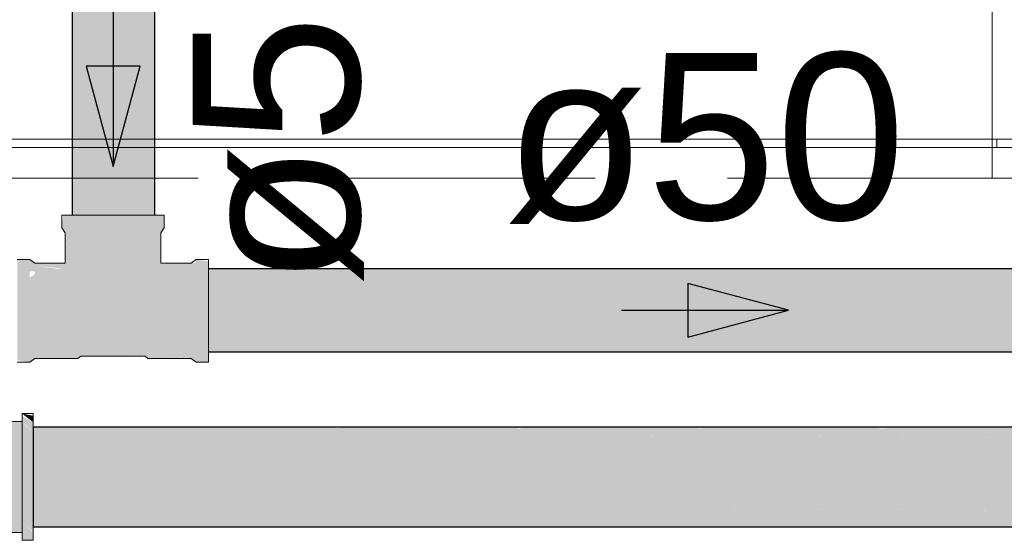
# Model space of a CAD drawing. Header units: millimetres. Extents: x 567 to 934, y -1 to 364.
# Tile 419 of 656: x 755.355 to 756.537, y 43.004 to 43.629. Entities that reach past the tile are written whole.
import ezdxf

# ---------------------------------------------------------------- set-up
doc = ezdxf.new("R2010")
doc.units = ezdxf.units.MM
doc.header["$MEASUREMENT"] = 0
doc.linetypes.add('HIDDEN2', pattern=[0.47625, 0.3175, -0.15875])
doc.linetypes.add('NULL', pattern=[0])
for name, color, linetype, lineweight in [('AF-Condutos', 140, 'Continuous', 25), ('AF-Conexões', 152, 'Continuous', 18), ('AF-Sentido conduto', 140, 'Continuous', 30), ('AF-Textos conduto', 7, 'Continuous', 9), ('DI-Detalhes', 1, 'HIDDEN2', 9)]:
    doc.layers.add(name, color=color, linetype=linetype, lineweight=lineweight)
doc.layers.add('ARQ FINA', color=8, linetype='Continuous')
doc.styles.add('Arial', font='arial.ttf')

msp = doc.modelspace()

# ---------------------------------------------------------------- hatches: boundary and pattern name
at = {"layer": 'AF-Condutos', "linetype": 'Continuous'}
for points in [[(755.5174, 43.3943), (755.5174, 43.719), (755.4185, 43.719), (755.4185, 43.3943)], [(755.5821, 43.3298), (755.5821, 43.3232), (756.7988, 43.3235), (756.7988, 43.3299)], [(756.7988, 43.3299), (755.5821, 43.3299), (755.5821, 43.3298)], [(755.5821, 43.3232), (755.5821, 43.2902), (756.7988, 43.2906), (756.7988, 43.3235)], [(756.7988, 43.2305), (756.7988, 43.2906), (755.5821, 43.2902), (755.5821, 43.2304)], [(755.5821, 43.2304), (756.7988, 43.2304), (756.7988, 43.2305)], [(755.3714, 43.1321), (759.5474, 43.1321), (755.3714, 43.1398)], [(755.3714, 43.1398), (759.5274, 43.1322), (759.5274, 43.1398)], [(755.3714, 43.1154), (759.5474, 43.1154), (755.3714, 43.1321)], [(755.3714, 43.1321), (759.5274, 43.1155), (759.5274, 43.1321)], [(755.3714, 43.0926), (759.5474, 43.0926), (755.3714, 43.1154)], [(755.3714, 43.1154), (759.5274, 43.0927), (759.5274, 43.1154)], [(755.3714, 43.0926), (759.5274, 43.0678), (759.5274, 43.0926)], [(755.3714, 43.0677), (759.5474, 43.0677), (755.3714, 43.0926)], [(755.3714, 43.0677), (759.5274, 43.045), (759.5274, 43.0677)], [(755.3714, 43.0449), (759.5474, 43.0449), (755.3714, 43.0677)], [(755.3714, 43.0449), (759.5274, 43.0283), (759.5274, 43.0449)], [(755.3714, 43.0282), (759.5474, 43.0282), (755.3714, 43.0449)], [(755.3714, 43.0282), (759.5274, 43.0205), (759.5274, 43.0282)], [(755.3714, 43.0205), (759.5474, 43.0205), (755.3714, 43.0282)]]:
    msp.add_hatch(color=151, dxfattribs=at).paths.add_polyline_path(points)
at = {"layer": 'AF-Conexões', "linetype": 'Continuous'}
for points in [[(755.4068, 43.3303), (755.3735, 43.3284), (755.3735, 43.3234), (755.3525, 43.3103), (755.3525, 43.2201), (755.3675, 43.218), (755.3735, 43.2222), (755.4253, 43.2222), (755.4287, 43.2267), (755.4673, 43.2252), (755.5043, 43.2267), (755.5093, 43.2222), (755.5588, 43.2239), (755.5671, 43.218), (755.5821, 43.218), (755.5821, 43.3389), (755.5671, 43.341), (755.5671, 43.3373), (755.5246, 43.3357), (755.5246, 43.3733), (755.5288, 43.3793), (755.5288, 43.3943), (755.4079, 43.3943), (755.4058, 43.3793), (755.4118, 43.3708), (755.41, 43.3368), (755.3735, 43.3368), (755.3675, 43.341), (755.3525, 43.341), (755.3525, 43.3103), (755.3675, 43.3184), (755.3675, 43.3266), (755.4043, 43.3296), (755.3735, 43.3334)], [(755.41, 43.3733), (755.41, 43.3368), (755.4118, 43.3733)], [(755.4287, 43.2267), (755.4287, 43.2252), (755.4673, 43.2252)], [(755.5059, 43.2252), (755.5059, 43.2267), (755.4673, 43.2252)], [(755.5611, 43.2222), (755.5611, 43.2239), (755.5093, 43.2222)], [(755.3714, 43.1536), (755.3582, 43.1562), (755.3714, 43.146)], [(755.302, 43.1468), (755.2972, 43.1378), (755.3582, 43.1378), (755.3582, 43.1468)], [(755.3582, 43.1536), (755.3582, 43.1468), (755.3714, 43.1339), (755.3714, 43.146)], [(755.3714, 43.0143), (755.3714, 43.1339), (755.3582, 43.146), (755.3582, 43.0264)], [(755.2972, 43.0158), (755.3582, 43.0225), (755.3582, 43.1378), (755.2972, 43.1378)], [(755.3582, 43.0042), (755.3714, 43.0042), (755.3714, 43.0136), (755.3582, 43.0264)], [(755.2972, 43.0136), (755.3582, 43.0136), (755.3582, 43.0225), (755.2972, 43.0158)]]:
    msp.add_hatch(color=161, dxfattribs=at).paths.add_polyline_path(points)

# ---------------------------------------------------------------- linework, layer by layer
at = {"layer": 'AF-Condutos'}
for p, q in [((755.4185, 43.6605), (755.4185, 43.3943)), ((755.5174, 43.3943), (755.5174, 43.6605)), ((756.7988, 43.3299), (755.5821, 43.3299)), ((755.5821, 43.2304), (756.7988, 43.2304)), ((755.3714, 43.1398), (755.3714, 43.1321)), ((759.5274, 43.1398), (755.3714, 43.1398)), ((755.3714, 43.1321), (755.3714, 43.1154)), ((755.3714, 43.1154), (755.3714, 43.0926)), ((755.3714, 43.0926), (755.3714, 43.0677)), ((755.3714, 43.0677), (755.3714, 43.0449)), ((755.3714, 43.0449), (755.3714, 43.0282)), ((755.3714, 43.0282), (755.3714, 43.0205)), ((755.3714, 43.0205), (759.5474, 43.0205))]:
    msp.add_line(p, q, dxfattribs=at)
at = {"layer": 'AF-Conexões'}
for p, q in [((755.4058, 43.3943), (755.4058, 43.3793)), ((755.4079, 43.3943), (755.4058, 43.3943)), ((755.4141, 43.3943), (755.4079, 43.3943)), ((755.4185, 43.3943), (755.4141, 43.3943)), ((755.4239, 43.3943), (755.4185, 43.3943)), ((755.4366, 43.3943), (755.4239, 43.3943)), ((755.4514, 43.3943), (755.4366, 43.3943)), ((755.4673, 43.3943), (755.4514, 43.3943)), ((755.4833, 43.3943), (755.4673, 43.3943)), ((755.4981, 43.3943), (755.4833, 43.3943)), ((755.5108, 43.3943), (755.4981, 43.3943)), ((755.5174, 43.3943), (755.5108, 43.3943)), ((755.5206, 43.3943), (755.5174, 43.3943)), ((755.5267, 43.3943), (755.5206, 43.3943)), ((755.5288, 43.3943), (755.5267, 43.3943)), ((755.5288, 43.3793), (755.5288, 43.3943)), ((755.4058, 43.3793), (755.41, 43.3733)), ((755.5246, 43.3733), (755.5288, 43.3793)), ((755.41, 43.3733), (755.41, 43.3368)), ((755.5246, 43.3368), (755.5246, 43.3733)), ((755.3675, 43.341), (755.3525, 43.341)), ((755.3735, 43.3368), (755.3675, 43.341)), ((755.41, 43.3368), (755.3735, 43.3368)), ((755.5611, 43.3368), (755.5246, 43.3368)), ((755.5671, 43.341), (755.5611, 43.3368)), ((755.5821, 43.341), (755.5671, 43.341)), ((755.5821, 43.3389), (755.5821, 43.341)), ((755.5821, 43.3328), (755.5821, 43.3389)), ((755.5821, 43.3299), (755.5821, 43.3328)), ((755.5821, 43.323), (755.5821, 43.3299)), ((755.5821, 43.3103), (755.5821, 43.323)), ((755.5821, 43.2954), (755.5821, 43.3103)), ((755.5821, 43.2795), (755.5821, 43.2954)), ((755.5821, 43.2636), (755.5821, 43.2795)), ((755.5821, 43.2488), (755.5821, 43.2636)), ((755.5821, 43.236), (755.5821, 43.2488)), ((755.4253, 43.2222), (755.4287, 43.2252)), ((755.4287, 43.2252), (755.4673, 43.2252)), ((755.4673, 43.2252), (755.5059, 43.2252)), ((755.5059, 43.2252), (755.5093, 43.2222)), ((755.5821, 43.2304), (755.5821, 43.236)), ((755.5821, 43.2263), (755.5821, 43.2304)), ((755.5821, 43.2201), (755.5821, 43.2263)), ((755.3525, 43.218), (755.3675, 43.218)), ((755.3675, 43.218), (755.3735, 43.2222)), ((755.3735, 43.2222), (755.4253, 43.2222)), ((755.5093, 43.2222), (755.5611, 43.2222)), ((755.5611, 43.2222), (755.5671, 43.218)), ((755.5671, 43.218), (755.5821, 43.218)), ((755.5821, 43.218), (755.5821, 43.2201)), ((755.3582, 43.1562), (755.3582, 43.1536)), ((755.3714, 43.1562), (755.3582, 43.1562)), ((755.3714, 43.1536), (755.3714, 43.1562)), ((755.3582, 43.1468), (755.302, 43.1468)), ((755.3582, 43.1536), (755.3582, 43.1468)), ((755.3582, 43.1468), (755.3582, 43.146)), ((755.3582, 43.1445), (755.3582, 43.1468)), ((755.3582, 43.146), (755.3582, 43.1339)), ((755.3582, 43.142), (755.3582, 43.1445)), ((755.3714, 43.146), (755.3714, 43.1536)), ((755.3714, 43.1398), (755.3714, 43.146)), ((755.3582, 43.1378), (755.3582, 43.142)), ((755.3582, 43.1273), (755.3582, 43.1378)), ((755.3582, 43.1339), (755.3582, 43.1182)), ((755.3714, 43.1339), (755.3714, 43.1398)), ((755.3714, 43.1182), (755.3714, 43.1339)), ((755.3582, 43.1135), (755.3582, 43.1273)), ((755.3582, 43.1182), (755.3582, 43.0998)), ((755.3582, 43.0974), (755.3582, 43.1135)), ((755.3714, 43.0998), (755.3714, 43.1182)), ((755.3582, 43.0998), (755.3582, 43.0802)), ((755.3582, 43.0802), (755.3582, 43.0974)), ((755.3714, 43.0802), (755.3714, 43.0998)), ((755.3582, 43.0802), (755.3582, 43.0605)), ((755.3582, 43.0629), (755.3582, 43.0802)), ((755.3714, 43.0605), (755.3714, 43.0802)), ((755.3582, 43.0469), (755.3582, 43.0629)), ((755.3582, 43.0605), (755.3582, 43.0422)), ((755.3714, 43.0422), (755.3714, 43.0605)), ((755.3582, 43.0331), (755.3582, 43.0469)), ((755.3582, 43.0422), (755.3582, 43.0264)), ((755.3714, 43.0264), (755.3714, 43.0422)), ((755.3582, 43.0225), (755.3582, 43.0331)), ((755.3582, 43.0264), (755.3582, 43.0143)), ((755.3714, 43.0205), (755.3714, 43.0264)), ((755.2972, 43.0136), (755.3582, 43.0136)), ((755.3582, 43.0158), (755.3582, 43.0225)), ((755.3582, 43.0136), (755.3582, 43.0158)), ((755.3582, 43.0143), (755.3582, 43.0136)), ((755.3582, 43.0136), (755.3582, 43.0068)), ((755.3714, 43.0143), (755.3714, 43.0205)), ((755.3714, 43.0136), (755.3714, 43.0143)), ((755.3714, 43.0068), (755.3714, 43.0136)), ((755.3582, 43.0068), (755.3582, 43.0042)), ((755.3582, 43.0042), (755.3714, 43.0042)), ((755.3714, 43.0042), (755.3714, 43.0068))]:
    msp.add_line(p, q, dxfattribs=at)
at = {"layer": 'AF-Sentido conduto'}
for p, q in [((755.4998, 43.5733), (755.4351, 43.5733)), ((755.4351, 43.5733), (755.4674, 43.4526)), ((755.4674, 43.4526), (755.4998, 43.5733)), ((756.2776, 43.2802), (756.1569, 43.3125)), ((756.1569, 43.3125), (756.1569, 43.2478)), ((756.1569, 43.2478), (756.2776, 43.2802))]:
    msp.add_line(p, q, dxfattribs=at)
for points in [[(755.4674, 43.6526), (755.4674, 43.4526)], [(756.0776, 43.2802), (756.2776, 43.2802)]]:
    msp.add_lwpolyline(points, dxfattribs=at)
at = {"layer": 'ARQ FINA', "lineweight": 5}
for p, q in [((750.4578, 43.4854), (757.8078, 43.4854)), ((756.5278, 43.4854), (756.5278, 43.4754)), ((750.4778, 43.4754), (757.7392, 43.4754))]:
    msp.add_line(p, q, dxfattribs=at)
at = {"layer": 'DI-Detalhes'}
for points in [[(750.6553, 47.7769), (756.522, 47.7769), (756.522, 43.4388), (750.6553, 43.4388), (750.6553, 47.7769)], [(756.522, 47.7769), (760.0196, 47.7769), (760.0196, 43.4388), (756.522, 43.4388), (756.522, 47.7769)]]:
    msp.add_lwpolyline(points, dxfattribs=at)

# ---------------------------------------------------------------- texts
at = {"layer": 'AF-Textos conduto', "linetype": 'NULL', "insert": (755.7685, 43.3089), "char_height": 0.2, "width": 0.962805, "attachment_point": 7, "rotation": 90.0002, "line_spacing_factor": 0.6, "style": 'Arial'}
msp.add_mtext('ø50', dxfattribs=at)
at = {"layer": 'AF-Textos conduto', "linetype": 'NULL', "insert": (756.1776, 43.3836), "char_height": 0.2, "width": 0.962805, "attachment_point": 8, "line_spacing_factor": 0.6, "style": 'Arial'}
msp.add_mtext('ø50', dxfattribs=at)

doc.saveas('drawing.dxf')
